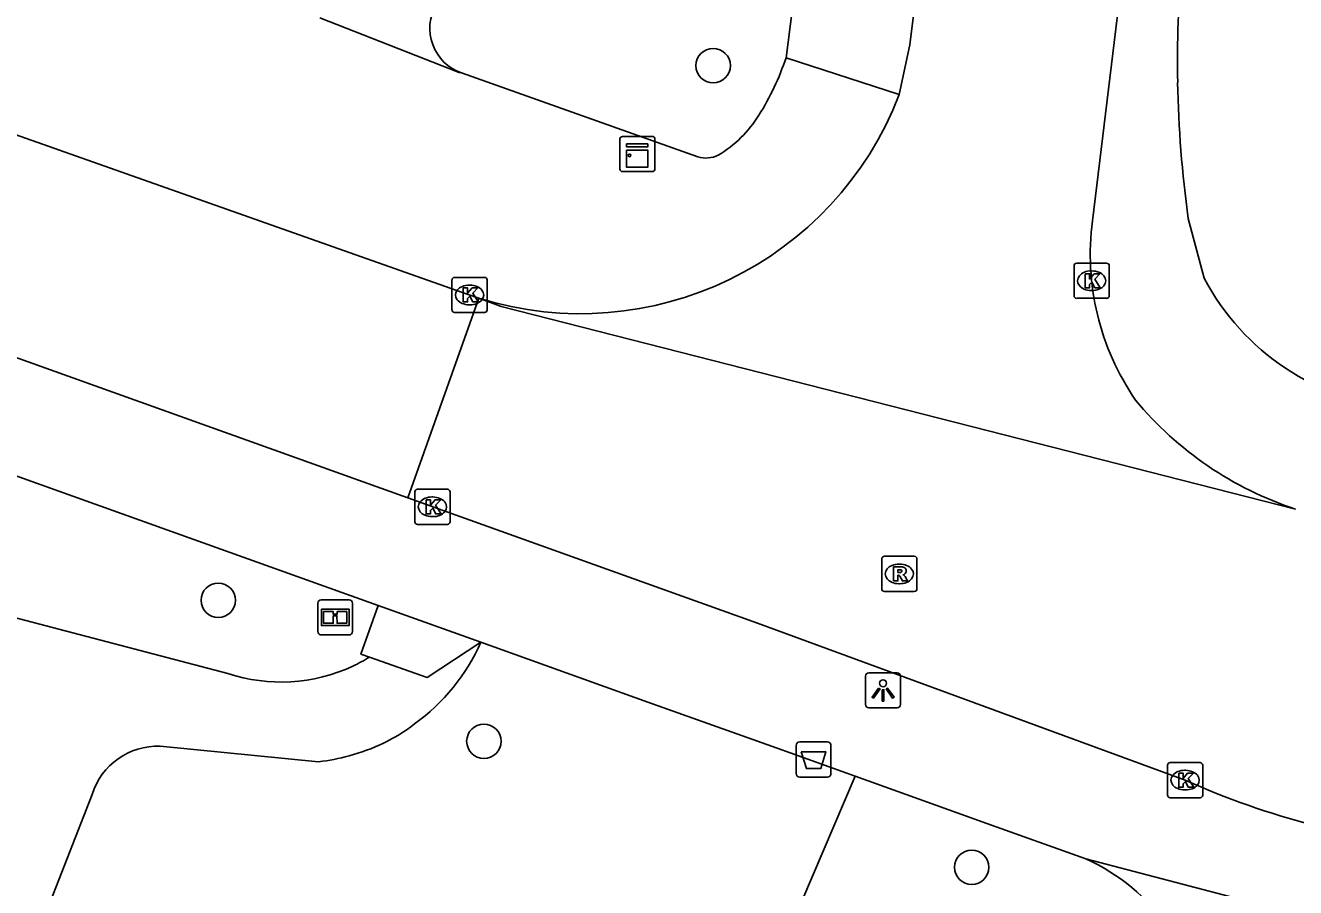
# Model space of a CAD drawing. Extents: x 159822 to 160765, y 380693 to 381634.
# Drawn here: x 160192.9 to 160229.02, y 381106.09 to 381130.61 of the extents above; entities that cross this region are included whole.
import ezdxf

# ---------------------------------------------------------------- set-up
doc = ezdxf.new("R2010")
doc.units = 0
for name, color, linetype in [('IMGEO_Afvalbak', 7, 'Continuous'), ('IMGEO_Boom', 7, 'Continuous'), ('IMGEO_Groenvoorziening', 7, 'Continuous'), ('IMGEO_Informatiebord', 7, 'Continuous'), ('IMGEO_Kast', 7, 'Continuous'), ('IMGEO_Kolk', 7, 'Continuous'), ('IMGEO_Lichtpunt', 7, 'Continuous'), ('IMGEO_Rijbaan_lokaal_open', 7, 'Continuous'), ('IMGEO_Rioolput', 7, 'Continuous'), ('IMGEO_Voetpad_gesloten', 7, 'Continuous'), ('IMGEO_Voetpad_open', 7, 'Continuous')]:
    doc.layers.add(name, color=color, linetype=linetype)

msp = doc.modelspace()

# ---------------------------------------------------------------- linework, layer by layer
at = {"layer": 'IMGEO_Afvalbak'}
for p, q in [((160214.82, 381109.33), (160214.82, 381110.13)), ((160214.82, 381110.13), (160214.82, 381109.33)), ((160214.92, 381110.23), (160215.71, 381110.23)), ((160215.71, 381110.23), (160214.92, 381110.23)), ((160215.81, 381110.13), (160215.81, 381109.33)), ((160215.81, 381109.33), (160215.81, 381110.13)), ((160215.71, 381109.23), (160214.92, 381109.23)), ((160214.92, 381109.23), (160215.71, 381109.23))]:
    msp.add_line(p, q, dxfattribs=at)
msp.add_lwpolyline([(160214.963, 381109.944), (160215.667, 381109.944), (160215.518, 381109.474), (160215.112, 381109.474), (160214.963, 381109.944)], dxfattribs=at)
for centre, start, end in [((160214.92, 381110.13), 90, 180), ((160214.92, 381110.13), 90, 180), ((160215.71, 381110.13), 0, 90), ((160215.71, 381110.13), 360, 90), ((160214.92, 381109.33), 180, 270), ((160214.92, 381109.33), 180, 270), ((160215.71, 381109.33), 270, 0), ((160215.71, 381109.33), 270, 0)]:
    msp.add_arc(centre, 0.1, start, end, dxfattribs=at)
at = {"layer": 'IMGEO_Boom'}
for centre in [(160212.46, 381129.469), (160198.387, 381114.26), (160205.94, 381110.249), (160219.812, 381106.665)]:
    msp.add_circle(centre, 0.489, dxfattribs=at)
at = {"layer": 'IMGEO_Groenvoorziening'}
for points in [[(160202.691, 381112.644), (160202.446, 381112.73), (160202.938, 381114.113)], [(160216.496, 381109.253), (160212.833, 381100.654), (160226.385, 381102.121)]]:
    msp.add_lwpolyline(points, dxfattribs=at)
at = {"layer": 'IMGEO_Informatiebord'}
for p, q in [((160201.218, 381113.373), (160201.218, 381114.173)), ((160201.218, 381114.173), (160201.218, 381113.373)), ((160201.318, 381114.273), (160202.108, 381114.273)), ((160202.108, 381114.273), (160201.318, 381114.273)), ((160202.208, 381114.173), (160202.208, 381113.373)), ((160202.208, 381113.373), (160202.208, 381114.173)), ((160202.108, 381113.273), (160201.318, 381113.273)), ((160201.318, 381113.273), (160202.108, 381113.273))]:
    msp.add_line(p, q, dxfattribs=at)
for points in [[(160201.319, 381114.005), (160202.107, 381114.005), (160202.107, 381113.541), (160201.319, 381113.541), (160201.319, 381114.005)], [(160201.384, 381113.94), (160201.384, 381113.606), (160201.659, 381113.606), (160201.66, 381113.819), (160201.764, 381113.82), (160201.765, 381113.606), (160202.042, 381113.606), (160202.042, 381113.94), (160201.766, 381113.94), (160201.766, 381113.86), (160201.66, 381113.86), (160201.66, 381113.94), (160201.384, 381113.94)]]:
    msp.add_lwpolyline(points, dxfattribs=at)
for centre, start, end in [((160201.318, 381114.173), 90, 180), ((160201.318, 381114.173), 90, 180), ((160202.108, 381114.173), 0, 90), ((160202.108, 381114.173), 360, 90), ((160201.318, 381113.373), 180, 270), ((160201.318, 381113.373), 180, 270), ((160202.108, 381113.373), 270, 0), ((160202.108, 381113.373), 270, 0)]:
    msp.add_arc(centre, 0.1, start, end, dxfattribs=at)
at = {"layer": 'IMGEO_Kast'}
for p, q in [((160209.805, 381126.527), (160209.805, 381127.368)), ((160209.805, 381127.368), (160209.805, 381126.527)), ((160209.88, 381127.452), (160210.721, 381127.452)), ((160210.721, 381127.452), (160209.88, 381127.452)), ((160210.805, 381127.377), (160210.805, 381126.536)), ((160210.805, 381126.536), (160210.805, 381127.377)), ((160210.73, 381126.452), (160209.889, 381126.452)), ((160209.889, 381126.452), (160210.73, 381126.452))]:
    msp.add_line(p, q, dxfattribs=at)
for points in [[(160210, 381127.242), (160210.6, 381127.242), (160210.6, 381127.157), (160210, 381127.157), (160210, 381127.242)], [(160210, 381127.067), (160210.6, 381127.067), (160210.6, 381126.578), (160210, 381126.578), (160210, 381127.067)]]:
    msp.add_lwpolyline(points, dxfattribs=at)
msp.add_circle((160210.084, 381126.916), 0.0377, dxfattribs=at)
for centre, start, end in [((160209.883, 381127.374), 92.4484, 184.2845), ((160209.883, 381127.374), 92.4484, 184.2845), ((160210.727, 381127.374), 2.4484, 94.2845), ((160210.727, 381127.374), 2.4484, 94.2845), ((160209.883, 381126.53), 182.4484, 274.2845), ((160209.883, 381126.53), 182.4484, 274.2845), ((160210.727, 381126.53), 272.4484, 4.2845), ((160210.727, 381126.53), 272.4484, 4.2845)]:
    msp.add_arc(centre, 0.0779, start, end, dxfattribs=at)
at = {"layer": 'IMGEO_Kolk'}
for p, q in [((160222.721, 381122.923), (160222.721, 381123.775)), ((160222.796, 381123.849), (160223.648, 381123.849)), ((160223.722, 381123.775), (160223.722, 381122.923)), ((160205.034, 381122.519), (160205.034, 381123.371)), ((160205.109, 381123.445), (160205.961, 381123.445)), ((160206.035, 381123.371), (160206.035, 381122.519)), ((160223.209, 381123.629), (160223.234, 381123.629)), ((160205.522, 381123.225), (160205.547, 381123.225)), ((160223.232, 381123.069), (160223.207, 381123.069)), ((160205.545, 381122.665), (160205.52, 381122.665)), ((160223.648, 381122.849), (160222.796, 381122.849)), ((160205.961, 381122.445), (160205.109, 381122.445)), ((160203.977, 381116.492), (160203.977, 381117.344)), ((160204.052, 381117.418), (160204.904, 381117.418)), ((160204.978, 381117.344), (160204.978, 381116.492)), ((160204.465, 381117.198), (160204.49, 381117.198)), ((160204.488, 381116.638), (160204.463, 381116.638)), ((160204.904, 381116.418), (160204.052, 381116.418)), ((160225.453, 381109.643), (160226.305, 381109.643)), ((160225.378, 381108.717), (160225.378, 381109.569)), ((160225.866, 381109.423), (160225.891, 381109.423)), ((160226.379, 381109.569), (160226.379, 381108.717)), ((160226.305, 381108.643), (160225.453, 381108.643)), ((160225.889, 381108.863), (160225.864, 381108.863))]:
    msp.add_line(p, q, dxfattribs=at)
for points in [[(160222.721, 381122.923), (160222.721, 381123.775)], [(160222.796, 381123.849), (160223.648, 381123.849)], [(160223.722, 381123.775), (160223.722, 381122.923)], [(160205.034, 381122.519), (160205.034, 381123.371)], [(160205.109, 381123.445), (160205.961, 381123.445)], [(160206.035, 381123.371), (160206.035, 381122.519)], [(160223.042, 381123.549), (160223.165, 381123.549), (160223.165, 381123.398), (160223.295, 381123.549), (160223.459, 381123.549), (160223.313, 381123.398), (160223.466, 381123.149), (160223.314, 381123.149), (160223.229, 381123.313), (160223.165, 381123.246), (160223.165, 381123.149), (160223.042, 381123.149), (160223.042, 381123.549)], [(160205.355, 381123.145), (160205.478, 381123.145), (160205.478, 381122.994), (160205.608, 381123.145), (160205.772, 381123.145), (160205.626, 381122.994), (160205.779, 381122.745), (160205.627, 381122.745), (160205.542, 381122.909), (160205.478, 381122.842), (160205.478, 381122.745), (160205.355, 381122.745), (160205.355, 381123.145)], [(160223.648, 381122.849), (160222.796, 381122.849)], [(160205.961, 381122.445), (160205.109, 381122.445)], [(160203.977, 381116.492), (160203.977, 381117.344)], [(160204.052, 381117.418), (160204.904, 381117.418)], [(160204.978, 381117.344), (160204.978, 381116.492)], [(160204.298, 381117.118), (160204.421, 381117.118), (160204.421, 381116.967), (160204.551, 381117.118), (160204.715, 381117.118), (160204.569, 381116.967), (160204.722, 381116.718), (160204.57, 381116.718), (160204.485, 381116.882), (160204.421, 381116.815), (160204.421, 381116.718), (160204.298, 381116.718), (160204.298, 381117.118)], [(160204.904, 381116.418), (160204.052, 381116.418)], [(160225.453, 381109.643), (160226.305, 381109.643)], [(160225.378, 381108.717), (160225.378, 381109.569)], [(160225.699, 381109.343), (160225.822, 381109.343), (160225.822, 381109.192), (160225.952, 381109.343), (160226.116, 381109.343), (160225.97, 381109.192), (160226.123, 381108.943), (160225.971, 381108.943), (160225.886, 381109.107), (160225.822, 381109.04), (160225.822, 381108.943), (160225.699, 381108.943), (160225.699, 381109.343)], [(160226.379, 381109.569), (160226.379, 381108.717)], [(160226.305, 381108.643), (160225.453, 381108.643)]]:
    msp.add_lwpolyline(points, dxfattribs=at)
for centre, start, end in [((160222.798, 381123.773), 91.552, 178.448), ((160222.798, 381123.773), 91.552, 178.448), ((160223.646, 381123.773), 1.552, 88.448), ((160223.646, 381123.773), 1.552, 88.448), ((160205.111, 381123.369), 91.552, 178.448), ((160205.111, 381123.369), 91.552, 178.448), ((160205.959, 381123.369), 1.552, 88.448), ((160205.959, 381123.369), 1.552, 88.448), ((160222.798, 381122.925), 181.552, 268.448), ((160222.798, 381122.925), 181.552, 268.448), ((160223.646, 381122.925), 271.552, 358.448), ((160223.646, 381122.925), 271.552, 358.448), ((160205.111, 381122.521), 181.552, 268.448), ((160205.111, 381122.521), 181.552, 268.448), ((160205.959, 381122.521), 271.552, 358.448), ((160205.959, 381122.521), 271.552, 358.448), ((160204.054, 381117.342), 91.552, 178.448), ((160204.054, 381117.342), 91.552, 178.448), ((160204.902, 381117.342), 1.552, 88.448), ((160204.902, 381117.342), 1.552, 88.448), ((160204.054, 381116.494), 181.552, 268.448), ((160204.054, 381116.494), 181.552, 268.448), ((160204.902, 381116.494), 271.552, 358.448), ((160204.902, 381116.494), 271.552, 358.448), ((160225.455, 381109.567), 91.552, 178.448), ((160225.455, 381109.567), 91.552, 178.448), ((160226.303, 381109.567), 1.552, 88.448), ((160226.303, 381109.567), 1.552, 88.448), ((160225.455, 381108.719), 181.552, 268.448), ((160225.455, 381108.719), 181.552, 268.448), ((160226.303, 381108.719), 271.552, 358.448), ((160226.303, 381108.719), 271.552, 358.448)]:
    msp.add_arc(centre, 0.0765, start, end, dxfattribs=at)
for centre, major_axis, ratio, start_param, end_param in [((160223.208, 381123.349), (-0.387, 0.002), 0.722429, 4.712389, 7.853982), ((160223.233, 381123.349), (-0.39, 0.002), 0.717154, 1.570796, 4.712389), ((160205.521, 381122.945), (-0.387, 0.002), 0.722429, 4.712389, 7.853982), ((160205.546, 381122.945), (-0.39, 0.002), 0.717154, 1.570796, 4.712389), ((160204.464, 381116.918), (-0.387, 0.002), 0.722429, 4.712389, 7.853982), ((160204.489, 381116.918), (-0.39, 0.002), 0.717154, 1.570796, 4.712389), ((160225.865, 381109.143), (-0.387, 0.002), 0.722429, 4.712389, 7.853982), ((160225.89, 381109.143), (-0.39, 0.002), 0.717154, 1.570796, 4.712389)]:
    msp.add_ellipse(centre, major_axis=major_axis, ratio=ratio, start_param=start_param, end_param=end_param, dxfattribs=at)
at = {"layer": 'IMGEO_Lichtpunt'}
for p, q in [((160217.694, 381112.195), (160216.886, 381112.195)), ((160217.694, 381112.195), (160216.886, 381112.195)), ((160216.792, 381112.1), (160216.792, 381111.293)), ((160216.792, 381112.1), (160216.792, 381111.293)), ((160217.788, 381111.293), (160217.788, 381112.1)), ((160217.788, 381111.293), (160217.788, 381112.1)), ((160216.886, 381111.199), (160217.694, 381111.199)), ((160216.886, 381111.199), (160217.694, 381111.199))]:
    msp.add_line(p, q, dxfattribs=at)
for points in [[(160217.166, 381111.764), (160217.205, 381111.736), (160217.017, 381111.474), (160216.979, 381111.501), (160217.166, 381111.764)], [(160217.268, 381111.716), (160217.315, 381111.716), (160217.315, 381111.394), (160217.268, 381111.394), (160217.268, 381111.716)], [(160217.378, 381111.736), (160217.416, 381111.763), (160217.603, 381111.501), (160217.564, 381111.473), (160217.378, 381111.736)]]:
    msp.add_lwpolyline(points, dxfattribs=at)
msp.add_circle((160217.291, 381111.898), 0.0994, dxfattribs=at)
for centre, start, end in [((160216.886, 381112.1), 90, 180), ((160216.886, 381112.1), 90, 180), ((160217.694, 381112.1), 0, 90), ((160217.694, 381112.1), 0, 90), ((160216.886, 381111.293), 180, 270), ((160216.886, 381111.293), 180, 270), ((160217.694, 381111.293), 270, 0), ((160217.694, 381111.293), 270, 360)]:
    msp.add_arc(centre, 0.0946, start, end, dxfattribs=at)
at = {"layer": 'IMGEO_Rijbaan_lokaal_open'}
for points in [[(160135.586, 381147.67), (160205.469, 381122.967), (160205.8, 381122.85)], [(160217.752, 381128.647), (160218.055, 381130.055), (160219.974, 381145.503)], [(160225.646, 381144.801), (160223.243, 381125.055)], [(160186.491, 381123.368), (160203.779, 381117.171)], [(160205.8, 381122.85), (160203.779, 381117.171)], [(160229.021, 381116.851), (160206.429, 381122.614), (160205.8, 381122.85)], [(160203.779, 381117.171), (160213.723, 381113.606), (160225.883, 381109.143)]]:
    msp.add_lwpolyline(points, dxfattribs=at)
for centre, radius, start, end in [((160208.687, 381132.118), 9.707, 252.6994, 339.0496), ((160230.518, 381124.106), 7.336, 172.5701, 214.491), ((160232.127, 381126.297), 9.943, 219.65, 251.7981), ((160235.183, 381129.816), 22.669, 245.7782, 255.5038)]:
    msp.add_arc(centre, radius, start, end, dxfattribs=at)
at = {"layer": 'IMGEO_Rioolput'}
for p, q in [((160217.253, 381114.584), (160217.253, 381115.436)), ((160217.328, 381115.51), (160218.18, 381115.51)), ((160218.254, 381115.436), (160218.254, 381114.584)), ((160217.741, 381115.29), (160217.766, 381115.29)), ((160217.764, 381114.73), (160217.739, 381114.73)), ((160218.18, 381114.51), (160217.328, 381114.51))]:
    msp.add_line(p, q, dxfattribs=at)
for points in [[(160217.253, 381114.584), (160217.253, 381115.436)], [(160217.328, 381115.51), (160218.18, 381115.51)], [(160218.254, 381115.436), (160218.254, 381114.584)], [(160217.842, 381115.208), (160217.59, 381115.21), (160217.59, 381114.81)], [(160217.768, 381115.129), (160217.714, 381115.129), (160217.714, 381115.048)], [(160217.714, 381115.048), (160217.766, 381115.048)], [(160217.59, 381114.81), (160217.714, 381114.81), (160217.714, 381114.972), (160217.725, 381114.972)], [(160217.772, 381114.943), (160217.843, 381114.81), (160217.983, 381114.81), (160217.918, 381114.936)], [(160218.18, 381114.51), (160217.328, 381114.51)]]:
    msp.add_lwpolyline(points, dxfattribs=at)
for centre, radius, start, end in [((160217.33, 381115.434), 0.0765, 91.552, 178.448), ((160217.33, 381115.434), 0.0765, 91.552, 178.448), ((160218.178, 381115.434), 0.0765, 1.552, 88.448), ((160218.178, 381115.434), 0.0765, 1.552, 88.448), ((160217.75, 381115.237), 0.19, 274.7715, 282.9687), ((160217.774, 381115.033), 0.0964, 77.0061, 93.1865), ((160217.788, 381115.09), 0.0378, 276.6634, 79.6772), ((160217.841, 381115.098), 0.109, 350.3612, 89.416), ((160217.839, 381115.098), 0.112, 277.5842, 350.9817), ((160217.724, 381114.919), 0.0533, 26.0293, 88.6989), ((160217.823, 381114.883), 0.108, 29.5134, 73.7905), ((160217.33, 381114.586), 0.0765, 181.552, 268.448), ((160217.33, 381114.586), 0.0765, 181.552, 268.448), ((160218.178, 381114.586), 0.0765, 271.552, 358.448), ((160218.178, 381114.586), 0.0765, 271.552, 358.448)]:
    msp.add_arc(centre, radius, start, end, dxfattribs=at)
for centre, major_axis, ratio, start_param, end_param in [((160217.74, 381115.01), (-0.387, 0.002), 0.722429, 4.712389, 7.853982), ((160217.765, 381115.01), (-0.39, 0.002), 0.717154, 1.570796, 4.712389)]:
    msp.add_ellipse(centre, major_axis=major_axis, ratio=ratio, start_param=start_param, end_param=end_param, dxfattribs=at)
at = {"layer": 'IMGEO_Voetpad_gesloten'}
for points in [[(160198.657, 381112.177), (160152.445, 381124.3)], [(160205.856, 381113.067), (160204.324, 381112.064), (160202.691, 381112.644)], [(160196.741, 381110.107), (160201.243, 381109.666)], [(160188.634, 381092.953), (160194.799, 381108.739)]]:
    msp.add_lwpolyline(points, dxfattribs=at)
for centre, radius, start, end in [((160200.539, 381115.448), 5.826, 306.1066, 335.8802), ((160200.21, 381116.676), 4.734, 295.0136, 301.6022), ((160200.171, 381116.765), 4.832, 251.7399, 294.9893), ((160200.816, 381114.884), 5.209, 284.3451, 307.3017), ((160196.671, 381108.144), 1.964, 87.9558, 162.3682), ((160200.586, 381115.213), 5.586, 276.7537, 285.7896)]:
    msp.add_arc(centre, radius, start, end, dxfattribs=at)
at = {"layer": 'IMGEO_Voetpad_open'}
for points in [[(160215.622, 381138.248), (160214.532, 381129.693)], [(160202.938, 381114.113), (160153.744, 381131.741)], [(160201.281, 381130.825), (160205.235, 381129.276), (160205.303, 381129.259)], [(160214.532, 381129.693), (160217.752, 381128.647)], [(160205.303, 381129.259), (160212.024, 381126.869)], [(160225.969, 381125.119), (160226.421, 381123.426)], [(160202.938, 381114.113), (160205.856, 381113.067)], [(160216.496, 381109.253), (160214.276, 381110.049), (160210.605, 381111.365), (160205.856, 381113.067)], [(160223.055, 381106.902), (160220.242, 381107.91), (160216.496, 381109.253)], [(160230.685, 381104.905), (160223.055, 381106.902)]]:
    msp.add_lwpolyline(points, dxfattribs=at)
for centre, radius, start, end in [((160258.541, 381129.578), 32.878, 175.0579, 181.0223), ((160205.75, 381130.53), 1.347, 149.6698, 250.6356), ((160207.23, 381132.137), 7.7, 328.0121, 341.4946), ((160258.402, 381129.588), 32.74, 181.0448, 187.8454), ((160210.807, 381129.897), 3.479, 301.1083, 328.0931), ((160212.247, 381127.7), 0.86, 255.0059, 294.6356), ((160232.619, 381126.686), 7.003, 207.7385, 264.8101), ((160220.762, 381101.755), 5.635, 3.7255, 65.9895)]:
    msp.add_arc(centre, radius, start, end, dxfattribs=at)

doc.saveas('drawing.dxf')
